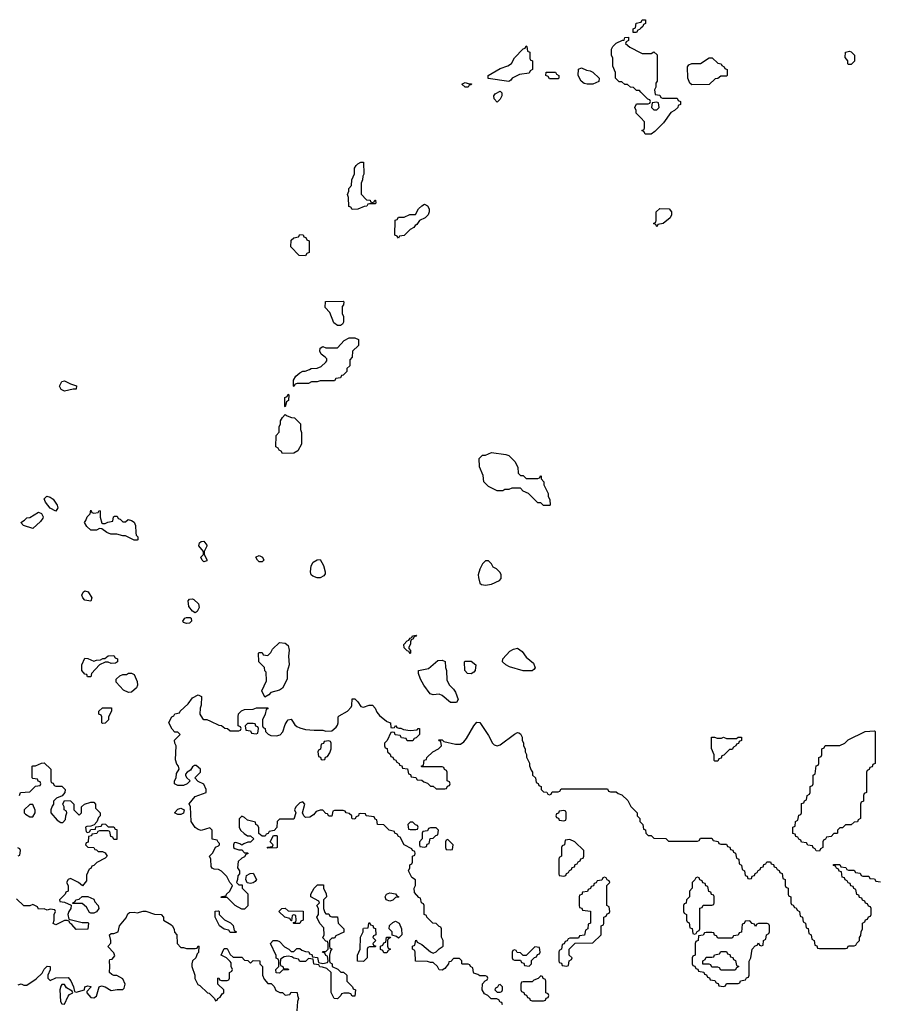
# Model space of a CAD drawing. Header units: inches. Extents: x 2701323 to 2964515, y 494916 to 722124.
# Tile 260 of 656: x 2825720 to 2831629, y 598050 to 604834. Entities that reach past the tile are written whole.
import ezdxf

# ---------------------------------------------------------------- set-up
doc = ezdxf.new("R2010")
doc.units = ezdxf.units.IN
doc.header["$MEASUREMENT"] = 0
for name, color, linetype in [('C8529', 7, 'Continuous'), ('C8539', 7, 'Continuous'), ('C8620', 7, 'Continuous'), ('C8630', 7, 'Continuous')]:
    doc.layers.add(name, color=color, linetype=linetype)

msp = doc.modelspace()

# ---------------------------------------------------------------- linework, layer by layer
at = {"layer": 'C8529', "color": 2, "elevation": 2}
for points in [[(2826322, 600000), (2826310, 599988), (2826290, 599986), (2826286, 599990), (2826286, 600000)], [(2829047.3, 598047.3), (2829042, 598062), (2829030, 598066), (2829022, 598082), (2829007.3, 598087.3), (2828968.4, 598088.4), (2828946, 598110), (2828923.1, 598123.1), (2828906, 598150), (2828908.4, 598191.6), (2828927.3, 598212.7), (2828942, 598218), (2828946, 598230), (2828942, 598242), (2828930, 598246), (2828890, 598246), (2828876.4, 598256.4), (2828850, 598266), (2828846, 598270), (2828842, 598302), (2828826, 598310), (2828822, 598322), (2828810, 598326), (2828770, 598326), (2828766, 598330), (2828766, 598350), (2828750, 598366), (2828710, 598366), (2828690, 598346), (2828678, 598342), (2828674, 598330), (2828650, 598298), (2828630, 598286), (2828610, 598288), (2828598, 598310), (2828570, 598338), (2828550, 598338), (2828530, 598346), (2828447.3, 598347.3), (2828446, 598410), (2828442, 598422), (2828426, 598430), (2828426, 598450), (2828442, 598458), (2828448.7, 598491.3), (2828454, 598490), (2828458, 598478), (2828490, 598462), (2828550, 598412), (2828570, 598402), (2828590, 598412), (2828610, 598432), (2828638, 598450), (2828638, 598490), (2828627.3, 598512.7), (2828626, 598570), (2828622, 598582), (2828610, 598586), (2828590, 598606), (2828566, 598610), (2828526, 598650), (2828522, 598662), (2828506, 598670), (2828506, 598730), (2828502, 598742), (2828488.4, 598748.4), (2828482, 598782), (2828470, 598786), (2828440.4, 598820.4), (2828438, 598850), (2828448, 598870), (2828447.3, 598907.3), (2828423.1, 598923.1), (2828398, 598970), (2828408, 598990), (2828408.4, 599011.6), (2828422, 599018), (2828426, 599030), (2828426, 599070), (2828442, 599078), (2828446, 599090), (2828442, 599102), (2828426, 599110), (2828422, 599122), (2828370, 599148), (2828342, 599202), (2828330, 599206), (2828322, 599222), (2828306, 599230), (2828302, 599242), (2828266, 599250), (2828230, 599286), (2828186, 599290), (2828182, 599322), (2828170, 599326), (2828162, 599342), (2828108.4, 599348.4), (2828102, 599362), (2828070, 599366), (2828058, 599362), (2828054, 599350), (2828038, 599342), (2828030, 599326), (2828012.7, 599327.3), (2828008, 599332), (2828008, 599348), (2827990, 599366), (2827968.7, 599368.7), (2827962, 599382), (2827950, 599386), (2827890, 599386), (2827878, 599382), (2827870, 599346), (2827850, 599346), (2827842, 599362), (2827830, 599366), (2827810, 599388), (2827790, 599388), (2827762, 599378), (2827743.6, 599356.4), (2827719.6, 599340.4), (2827690, 599338), (2827678, 599350), (2827668, 599370), (2827686, 599430), (2827670, 599446), (2827650, 599438), (2827622, 599410), (2827614, 599390), (2827622, 599370), (2827610, 599326), (2827510, 599326), (2827494, 599310), (2827491.6, 599268.4), (2827472.7, 599247.3), (2827438, 599242), (2827432.7, 599227.3), (2827418, 599222), (2827412, 599208), (2827390, 599208), (2827368, 599228), (2827367.3, 599267.3), (2827362, 599282), (2827348.4, 599288.4), (2827346, 599306), (2827290, 599318), (2827270, 599338), (2827250, 599346), (2827232.7, 599327.3), (2827232, 599270), (2827242, 599250), (2827266.4, 599226.4), (2827290, 599212), (2827311.6, 599211.6), (2827334, 599190), (2827311.6, 599168.4), (2827292.7, 599167.3), (2827263.6, 599156.4), (2827250, 599146), (2827236.4, 599156.4), (2827210, 599166), (2827198, 599162), (2827194, 599150), (2827194, 599130), (2827203.6, 599123.6), (2827230, 599114), (2827250, 599114), (2827270, 599094), (2827290, 599094), (2827294, 599090), (2827278, 599082), (2827270, 599066), (2827250, 599058), (2827226, 599034), (2827222, 598990), (2827234, 598970), (2827234, 598950), (2827223.6, 598936.4), (2827222, 598910), (2827214, 598890), (2827230, 598874), (2827252.7, 598872.7), (2827254, 598850), (2827291.6, 598811.6), (2827291.6, 598728.4), (2827270, 598706), (2827250, 598706), (2827206, 598730), (2827150, 598786), (2827107.3, 598787.3), (2827110, 598794), (2827142, 598798), (2827146, 598810), (2827168, 598830), (2827186, 598870), (2827168.4, 598888.4), (2827148, 598930), (2827110, 598968), (2827090, 598978), (2827060.4, 598980.4), (2827047.3, 598987.3), (2827040.4, 599000.4), (2827038, 599050), (2827028.4, 599071.6), (2827050, 599094), (2827070, 599134), (2827090, 599142), (2827098, 599150), (2827098, 599158), (2827087.3, 599167.3), (2827082, 599182), (2827047.3, 599187.3), (2827046, 599250), (2827030, 599266), (2826971.3, 599248.7), (2826950, 599255.3), (2826928.9, 599268.9), (2826902, 599310), (2826898, 599410), (2826888.4, 599431.6), (2826930, 599482), (2827006, 599510), (2827006, 599530), (2826990, 599566), (2826950, 599586), (2826926, 599610), (2826966, 599650), (2826966, 599670), (2826936.4, 599696.4), (2826923.6, 599696.4), (2826910, 599686), (2826896.9, 599663.1), (2826874, 599650), (2826863.6, 599636.4), (2826862, 599630), (2826870, 599614), (2826894, 599590), (2826874, 599570), (2826850, 599558), (2826810, 599558), (2826786, 599570), (2826786, 599590), (2826798, 599610), (2826800.4, 599639.6), (2826818, 599670), (2826814, 599690), (2826804, 599704), (2826794.6, 599734.6), (2826798, 599830), (2826788.4, 599848.4), (2826788, 599870), (2826826, 599910), (2826810, 599926), (2826790, 599926), (2826770, 599946), (2826748, 599990), (2826752.8, 600000)], [(2827035.2, 600000), (2827092.7, 599972.7), (2827111.6, 599971.6), (2827132.7, 599952.7), (2827151.6, 599951.6), (2827170, 599934), (2827230, 599934), (2827242, 599938), (2827246, 599950), (2827242, 599962), (2827226, 599970), (2827226, 600000)], [(2827394, 600000), (2827394, 599970), (2827398, 599958), (2827411.3, 599951.3), (2827414, 599930), (2827431.6, 599911.6), (2827450, 599902), (2827490, 599901), (2827514, 599906), (2827533.2, 599926.8), (2827550, 599978), (2827563.2, 600000)], [(2827600.1, 600000), (2827616.8, 599976.8), (2827630, 599964.7), (2827650, 599956), (2827690, 599944.7), (2827750, 599938), (2827810, 599938), (2827830, 599932), (2827870, 599934), (2827900.4, 599959.6), (2827910, 599974), (2827915.3, 599990), (2827915.3, 600000)], [(2828247.6, 600000), (2828250, 599998), (2828274, 599990), (2828278, 599958), (2828290, 599954), (2828302, 599958), (2828310, 599972), (2828318, 599958), (2828332.7, 599952.7), (2828347.3, 599952.7), (2828363.6, 599943.6), (2828410, 599936), (2828458, 599942), (2828466, 599950), (2828474, 599950), (2828474, 599910), (2828452.7, 599887.3), (2828438, 599882), (2828430, 599866), (2828390, 599866), (2828382, 599882), (2828350, 599886), (2828342, 599902), (2828307.3, 599907.3), (2828302, 599922), (2828290, 599926), (2828278, 599922), (2828252.7, 599867.3), (2828234, 599850), (2828234, 599830), (2828238, 599818), (2828252.7, 599812.7), (2828254, 599790), (2828272.7, 599772.7), (2828278, 599758), (2828290, 599754), (2828298, 599738), (2828310, 599734), (2828318, 599718), (2828334, 599710), (2828338, 599698), (2828352.7, 599692.7), (2828358, 599678), (2828392.7, 599672.7), (2828398, 599638), (2828412.7, 599632.7), (2828418, 599618), (2828450, 599614), (2828458, 599598), (2828490, 599594), (2828503.6, 599583.6), (2828530, 599574), (2828550, 599554), (2828570, 599554), (2828590, 599534), (2828650, 599534), (2828662, 599538), (2828667.3, 599552.7), (2828682, 599558), (2828686, 599570), (2828682, 599582), (2828666, 599590), (2828666, 599650), (2828662, 599662), (2828647.3, 599667.3), (2828642, 599682), (2828630, 599686), (2828490, 599686), (2828486, 599690), (2828502, 599698), (2828507.3, 599732.7), (2828522, 599738), (2828526, 599750), (2828566, 599790), (2828606, 599810), (2828626, 599830), (2828622, 599862), (2828610, 599866), (2828607.3, 599872.7), (2828630, 599872), (2828642, 599862), (2828722, 599842), (2828757.2, 599842.8), (2828780.4, 599859.6), (2828798, 599882), (2828848.7, 599970), (2828870, 599994), (2828890, 599992), (2828950, 599902), (2828978, 599850), (2828990, 599838), (2829010, 599831.3), (2829030, 599838), (2829130, 599911.3), (2829150, 599922), (2829159.6, 599919.6), (2829170, 599914), (2829182, 599890), (2829182, 599870), (2829192, 599850), (2829192, 599830), (2829202, 599810), (2829202, 599790), (2829211.6, 599771.6), (2829212.7, 599752.7), (2829231.6, 599711.6), (2829232.7, 599692.7), (2829243.6, 599663.6), (2829254, 599650), (2829254, 599630), (2829274, 599610), (2829278, 599578), (2829292.7, 599572.7), (2829298, 599558), (2829314, 599550), (2829314, 599530), (2829330, 599514), (2829352.7, 599512.7), (2829358, 599498), (2829370, 599494), (2829382, 599498), (2829390, 599514), (2829430, 599514), (2829442, 599518), (2829450, 599534), (2829770, 599534), (2829778, 599518), (2829790, 599514), (2829830, 599514), (2829843.6, 599503.6), (2829870, 599494), (2829910, 599454), (2829930, 599414), (2829974, 599370), (2829974, 599350), (2829994, 599330), (2829994, 599310), (2830000, 599304)], [(2825718, 599490), (2825726, 599510), (2825790, 599514), (2825830, 599554), (2825862, 599558), (2825866, 599570), (2825862, 599582), (2825847.3, 599587.3), (2825842, 599602), (2825810, 599606), (2825806, 599610), (2825806, 599690), (2825810, 599694), (2825830, 599694), (2825870, 599712), (2825890, 599714), (2825934, 599670), (2825934, 599590), (2825938, 599578), (2825950, 599574), (2825958, 599558), (2825970, 599554), (2826010, 599554), (2826034, 599530), (2826031.3, 599508.7), (2826012.7, 599487.3), (2825974, 599470), (2825954, 599450), (2825954, 599430), (2825943.6, 599416.4), (2825934, 599390), (2825934, 599370), (2825979.6, 599319.6), (2826003.6, 599303.6), (2826018, 599302), (2826036.4, 599323.6), (2826038, 599350), (2826046, 599370), (2826042, 599382), (2826026, 599390), (2826026, 599410), (2826018, 599430), (2826030, 599454), (2826071.1, 599451.1), (2826094, 599430), (2826094, 599390), (2826130, 599354), (2826146, 599370), (2826146, 599410), (2826166, 599430), (2826210, 599442), (2826230, 599442), (2826242, 599430), (2826242, 599402), (2826274, 599370), (2826274, 599350), (2826263.6, 599336.4), (2826252.7, 599307.3), (2826234, 599286), (2826210, 599278), (2826183.6, 599276.4), (2826174, 599270), (2826178, 599238), (2826190, 599234), (2826202, 599238), (2826210, 599254), (2826242, 599258), (2826246, 599274), (2826282, 599278), (2826290, 599294), (2826311.6, 599291.6), (2826330, 599274), (2826370, 599274), (2826378, 599258), (2826390, 599254), (2826390, 599186), (2826370, 599186), (2826362, 599202), (2826347.3, 599207.3), (2826342, 599242), (2826330, 599246), (2826270, 599246), (2826258, 599242), (2826252.7, 599227.3), (2826218, 599222), (2826214, 599210), (2826194, 599206), (2826192, 599168), (2826178, 599162), (2826174, 599150), (2826190, 599134), (2826231.6, 599131.6), (2826238, 599118), (2826250, 599114), (2826262, 599102), (2826290, 599102), (2826310, 599094), (2826322, 599070), (2826310, 599058), (2826251.6, 599028.4), (2826230, 599006), (2826218, 599002), (2826210, 598986), (2826198, 598982), (2826179.6, 598940.4), (2826179.6, 598900.4), (2826152.7, 598867.3), (2826126, 598890), (2826070, 598918), (2826054, 598910), (2826042, 598890), (2826054, 598870), (2826054, 598830), (2826038, 598822), (2826034, 598810), (2825994, 598770), (2825998, 598758), (2826030, 598754), (2826074, 598734), (2826072, 598710), (2826058, 598690), (2826052, 598670), (2826058, 598638), (2826150, 598614), (2826190, 598614), (2826194, 598610), (2826190, 598568), (2826110, 598566), (2826080.4, 598600.4), (2826066, 598610), (2826062, 598622), (2826047.3, 598627.3), (2826030, 598628), (2825970, 598598), (2825950, 598608), (2825958, 598630), (2825958, 598670), (2825966, 598690), (2825962, 598702), (2825930, 598706), (2825910, 598698), (2825890, 598708), (2825850, 598706), (2825842, 598722), (2825810, 598738), (2825790, 598728), (2825750, 598728.7), (2825698, 598778)], [(2825710, 599074), (2825722, 599078), (2825726, 599110), (2825722, 599122), (2825707.3, 599127.3)], [(2825710, 598184.7), (2825730, 598192), (2825750, 598182), (2825770, 598182), (2825834.6, 598225.4), (2825874.6, 598265.4), (2825890, 598292), (2825910, 598312), (2825931.3, 598310), (2825931.1, 598288.9), (2825914, 598250), (2825914, 598230), (2825930, 598214), (2825970, 598232), (2826054, 598234), (2826071.6, 598211.6), (2826092, 598170), (2826098, 598138), (2826110, 598134), (2826166, 598150), (2826170, 598171.3), (2826190, 598178), (2826210, 598174), (2826212, 598170), (2826182, 598138), (2826182, 598130), (2826210, 598098), (2826230, 598096), (2826250, 598106), (2826268, 598170), (2826283.1, 598176.9), (2826310, 598171.3), (2826350, 598144.7), (2826391.6, 598151.6), (2826430, 598152), (2826439, 598161), (2826448, 598190), (2826430, 598226), (2826390, 598248), (2826370, 598248), (2826354.6, 598254.6), (2826338, 598270), (2826342, 598310), (2826338, 598350), (2826342, 598358), (2826358, 598362), (2826375.3, 598384.7), (2826370, 598406), (2826328.4, 598448.4), (2826347.3, 598472.7), (2826348, 598490), (2826338, 598530), (2826350, 598538), (2826370, 598538), (2826398, 598550), (2826408.7, 598590), (2826453.2, 598646.8), (2826465.2, 598674.8), (2826478, 598682), (2826510, 598686), (2826530, 598681), (2826570, 598691.3), (2826590, 598691.3), (2826648.4, 598671.6), (2826694, 598670), (2826711.6, 598651.6), (2826712, 598630), (2826761, 598601), (2826772, 598590), (2826784.7, 598564.7), (2826786.8, 598546.8), (2826802, 598530), (2826804.7, 598470), (2826830, 598442), (2826850, 598442), (2826870, 598434), (2826930, 598434), (2826942, 598438), (2826950, 598454), (2826954, 598450), (2826951.6, 598408.4), (2826942, 598398), (2826934, 598370), (2826912, 598350), (2826906, 598330), (2826906.8, 598310), (2826926, 598250), (2826927.3, 598227.3), (2826947.7, 598187.7), (2826961, 598181), (2827014, 598130), (2827026, 598126), (2827062, 598090), (2827070, 598074), (2827082, 598078), (2827086, 598090), (2827100.4, 598099.6), (2827116.4, 598123.6), (2827126, 598130), (2827126, 598150), (2827086, 598190), (2827086, 598230), (2827092.7, 598232.7), (2827098, 598218), (2827110, 598214), (2827150, 598214), (2827162, 598218), (2827166, 598230), (2827166, 598270), (2827182, 598278), (2827186, 598290), (2827178, 598310), (2827176.4, 598336.4), (2827170, 598346), (2827146, 598370), (2827108.4, 598388.4), (2827126, 598430), (2827130, 598434), (2827150, 598434), (2827170, 598394), (2827190, 598374), (2827250, 598374), (2827270, 598354), (2827291.6, 598351.6), (2827310, 598334), (2827330, 598352), (2827374, 598350), (2827374, 598330), (2827394, 598310), (2827394, 598250), (2827403.6, 598223.6), (2827430, 598194), (2827452.7, 598192.7), (2827472.7, 598172.7), (2827484.7, 598144.7), (2827512.7, 598132.7), (2827532, 598132), (2827550, 598114), (2827582, 598118), (2827590, 598134), (2827632.7, 598132.7), (2827634, 598110), (2827642, 598090), (2827634, 598070), (2827630, 598006)]]:
    msp.add_lwpolyline(points, dxfattribs=at)
for points in [[(2827330, 599986), (2827290, 599986), (2827274, 599970), (2827278, 599938), (2827310, 599934), (2827318, 599918), (2827350, 599914), (2827362, 599918), (2827366, 599950), (2827362, 599962), (2827347.3, 599967.3), (2827342, 599982)], [(2827850, 599866), (2827818, 599862), (2827812.7, 599847.3), (2827798, 599842), (2827792.7, 599807.3), (2827778, 599802), (2827774, 599790), (2827778, 599758), (2827792.7, 599752.7), (2827798, 599738), (2827810, 599734), (2827822, 599738), (2827827.3, 599752.7), (2827842, 599758), (2827856.4, 599783.6), (2827866, 599810), (2827866, 599850), (2827862, 599862)], [(2825810, 599426), (2825790, 599426), (2825752, 599390), (2825752, 599370), (2825759.6, 599359.6), (2825790, 599342), (2825810, 599342), (2825828, 599370), (2825827.3, 599387.3)], [(2826810, 599358), (2826788, 599370), (2826810, 599394), (2826830, 599402), (2826854, 599390), (2826850, 599368), (2826830, 599358)], [(2829470, 599386), (2829438, 599382), (2829432.7, 599367.3), (2829418, 599362), (2829414, 599350), (2829418, 599338), (2829432.7, 599332.7), (2829438, 599318), (2829470, 599314), (2829482, 599318), (2829486, 599330), (2829486, 599370), (2829482, 599382)], [(2828430, 599306), (2828410, 599306), (2828394, 599290), (2828398, 599258), (2828410, 599254), (2828450, 599254), (2828462, 599258), (2828466, 599270), (2828462, 599282), (2828447.3, 599287.3)], [(2827430, 599126), (2827426, 599130), (2827430, 599134), (2827462, 599138), (2827466, 599150), (2827446, 599170), (2827470, 599214), (2827490, 599214), (2827494, 599210), (2827494, 599130), (2827490, 599128)], [(2828590, 599266), (2828550, 599266), (2828538, 599262), (2828530, 599246), (2828498, 599242), (2828494, 599230), (2828494, 599190), (2828474, 599170), (2828474, 599150), (2828478, 599138), (2828510, 599134), (2828522, 599138), (2828527.3, 599152.7), (2828542, 599158), (2828547.3, 599192.7), (2828570, 599194), (2828587.3, 599212.7), (2828602, 599218), (2828606, 599250)], [(2828670, 599186), (2828658, 599182), (2828654, 599170), (2828654, 599130), (2828658, 599118), (2828690, 599114), (2828702, 599118), (2828706, 599150)], [(2829510, 599186), (2829478, 599182), (2829474, 599150), (2829458, 599142), (2829454, 599130), (2829454, 599070), (2829438, 599062), (2829434, 599050), (2829434, 598950), (2829438, 598938), (2829470, 598934), (2829482, 598938), (2829487.3, 598952.7), (2829502, 598958), (2829507.3, 598972.7), (2829522, 598978), (2829527.3, 598992.7), (2829542, 598998), (2829547.3, 599012.7), (2829562, 599018), (2829567.3, 599032.7), (2829582, 599038), (2829587.3, 599052.7), (2829602, 599058), (2829606, 599070), (2829606, 599110), (2829546, 599170)], [(2827310, 598882), (2827287.3, 598887.3), (2827278, 598910), (2827282, 598938), (2827308.4, 598951.6), (2827330, 598954), (2827352, 598910), (2827343.6, 598896.4), (2827330, 598888)], [(2827830, 598674), (2827850, 598674), (2827858, 598658), (2827870, 598654), (2827910, 598654), (2827914, 598610), (2827954, 598570), (2827952.7, 598547.3), (2827898, 598522), (2827890, 598506), (2827870, 598506), (2827854, 598490), (2827854, 598450), (2827858, 598438), (2827872, 598432), (2827862, 598418), (2827854, 598390), (2827854, 598350), (2827858, 598338), (2827874, 598330), (2827874, 598310), (2827911.6, 598291.6), (2827932.7, 598272.7), (2827952, 598272), (2827974, 598250), (2827974, 598210), (2828014, 598170), (2828018, 598158), (2828034, 598150), (2828030, 598106), (2828010, 598106), (2828002, 598122), (2827987.3, 598127.3), (2827952.7, 598127.3), (2827938, 598122), (2827934, 598110), (2827910, 598088), (2827886, 598090), (2827867.3, 598132.7), (2827866, 598270), (2827836.4, 598296.4), (2827807.3, 598307.3), (2827788.4, 598308.4), (2827782, 598322), (2827750, 598326), (2827746, 598330), (2827742, 598362), (2827710, 598366), (2827690, 598346), (2827650, 598346), (2827642, 598362), (2827610, 598368), (2827596.4, 598376.4), (2827570, 598382), (2827543.6, 598376.4), (2827518, 598362), (2827514, 598330), (2827518, 598318), (2827534, 598310), (2827538, 598298), (2827570, 598294), (2827572.7, 598287.3), (2827530, 598286), (2827510, 598266), (2827487.3, 598267.3), (2827486, 598290), (2827506, 598310), (2827506, 598350), (2827502, 598362), (2827488.4, 598368.4), (2827487.3, 598387.3), (2827448, 598470), (2827466, 598490), (2827494, 598490), (2827510, 598482), (2827545.4, 598445.4), (2827574, 598430), (2827590, 598414), (2827610, 598414), (2827630, 598434), (2827650, 598434), (2827663.6, 598423.6), (2827690, 598414), (2827712.7, 598412.7), (2827718, 598398), (2827732.7, 598392.7), (2827738, 598378), (2827772.7, 598372.7), (2827778, 598338), (2827810, 598332), (2827842, 598338), (2827846, 598350), (2827842, 598382), (2827830, 598386), (2827822, 598402), (2827806, 598410), (2827810, 598414), (2827830, 598414), (2827846, 598430), (2827846, 598470), (2827842, 598482), (2827830, 598486), (2827808.4, 598508.4), (2827818, 598530), (2827816.4, 598576.4), (2827787.3, 598607.3), (2827768, 598650), (2827778, 598670), (2827778, 598710), (2827768, 598730), (2827786, 598750), (2827782, 598762), (2827726, 598790), (2827726, 598810), (2827748.4, 598851.6), (2827772.7, 598872.7), (2827812.7, 598872.7), (2827814, 598850), (2827831.6, 598811.6), (2827834, 598790), (2827814, 598770), (2827814, 598710), (2827823.6, 598683.6)], [(2829750, 598926), (2829738, 598922), (2829730, 598906), (2829698, 598902), (2829692.7, 598887.3), (2829678, 598882), (2829672.7, 598867.3), (2829658, 598862), (2829652.7, 598847.3), (2829638, 598842), (2829632.7, 598827.3), (2829598, 598822), (2829592.7, 598807.3), (2829578, 598802), (2829574, 598790), (2829574, 598730), (2829578, 598718), (2829592.7, 598712.7), (2829598, 598698), (2829652.7, 598692.7), (2829654, 598610), (2829638, 598602), (2829634, 598570), (2829618, 598562), (2829612.7, 598527.3), (2829578, 598522), (2829570, 598506), (2829510, 598506), (2829498, 598502), (2829492.7, 598487.3), (2829478, 598482), (2829472.7, 598467.3), (2829458, 598462), (2829454, 598430), (2829438, 598422), (2829434, 598410), (2829434, 598350), (2829438, 598338), (2829452.7, 598332.7), (2829458, 598318), (2829490, 598314), (2829502, 598318), (2829506, 598350), (2829522, 598358), (2829526, 598370), (2829506, 598390), (2829506, 598430), (2829547.3, 598472.7), (2829670, 598474), (2829726, 598530), (2829726, 598590), (2829742, 598598), (2829746, 598610), (2829746, 598650), (2829762, 598658), (2829767.3, 598672.7), (2829782, 598678), (2829786, 598690), (2829782, 598722), (2829766, 598730), (2829766, 598870), (2829786, 598890), (2829782, 598902), (2829767.3, 598907.3), (2829762, 598922)], [(2828270, 598762), (2828246, 598770), (2828238, 598790), (2828248, 598810), (2828270, 598818), (2828310, 598812), (2828318, 598798), (2828331.6, 598791.6), (2828330, 598788), (2828310, 598786), (2828290, 598768)], [(2826210, 598678), (2826202, 598682), (2826180.4, 598720.4), (2826150, 598746), (2826086, 598746), (2826086, 598750), (2826102, 598758), (2826106, 598770), (2826130, 598774), (2826150, 598794), (2826190, 598792), (2826230, 598774), (2826236.9, 598756.9), (2826262, 598730), (2826264.7, 598710), (2826250, 598688), (2826230, 598678)], [(2827170, 598546), (2827162, 598562), (2827130, 598568), (2827098, 598590), (2827066, 598650), (2827067.3, 598692.7), (2827090, 598694), (2827094, 598690), (2827094, 598670), (2827131.6, 598631.6), (2827171.6, 598611.6), (2827190, 598594), (2827198, 598558), (2827214, 598550), (2827210, 598546)], [(2827610, 598606), (2827606, 598610), (2827606, 598614), (2827622, 598618), (2827626, 598630), (2827622, 598662), (2827610, 598666), (2827598, 598662), (2827594, 598626), (2827590, 598626), (2827582, 598642), (2827546, 598650), (2827506, 598690), (2827526, 598710), (2827550, 598712), (2827570, 598694), (2827672.7, 598692.7), (2827674, 598630), (2827658, 598622), (2827650, 598606)], [(2828090, 598346), (2828048, 598348), (2828048, 598390), (2828066, 598430), (2828068, 598512), (2828086, 598550), (2828086, 598570), (2828090, 598574), (2828122, 598578), (2828126, 598610), (2828130, 598614), (2828138, 598598), (2828152.7, 598592.7), (2828158, 598578), (2828171.6, 598571.6), (2828174, 598530), (2828158, 598522), (2828154, 598510), (2828174, 598490), (2828154, 598470), (2828158, 598458), (2828174, 598450), (2828170, 598446), (2828130, 598446), (2828118, 598442), (2828114, 598430), (2828114, 598370)], [(2828330, 598506), (2828316.4, 598516.4), (2828286, 598526), (2828286, 598550), (2828266, 598570), (2828267.3, 598592.7), (2828290, 598614), (2828310, 598622), (2828334, 598610), (2828352, 598570), (2828354, 598530)], [(2828230, 598406), (2828222, 598422), (2828207.3, 598427.3), (2828206, 598450), (2828222, 598458), (2828230, 598474), (2828242, 598478), (2828247.3, 598512.7), (2828274, 598514), (2828272.7, 598507.3), (2828258, 598502), (2828254, 598490), (2828254, 598450), (2828258, 598438), (2828274, 598430), (2828258, 598422), (2828250, 598406)], [(2829270, 598446), (2829210, 598386), (2829190, 598386), (2829170, 598406), (2829147.3, 598407.3), (2829142, 598422), (2829130, 598426), (2829118, 598422), (2829114, 598410), (2829114, 598370), (2829118, 598358), (2829130, 598354), (2829170, 598354), (2829178, 598338), (2829192.7, 598332.7), (2829198, 598318), (2829230, 598314), (2829246, 598330), (2829247.3, 598352.7), (2829267.3, 598372.7), (2829282, 598378), (2829287.3, 598392.7), (2829302, 598398), (2829306, 598410), (2829302, 598442)], [(2826030, 598186), (2826010, 598186), (2826003.6, 598176.4), (2825998, 598150), (2826002, 598070), (2826010, 598054), (2826030, 598052), (2826054.6, 598105.4), (2826063.1, 598116.9), (2826086, 598130), (2826082, 598142), (2826043.1, 598163.1)], [(2829030, 598186), (2829018, 598182), (2829012.7, 598167.3), (2828998, 598162), (2828994, 598150), (2829010, 598134), (2829030, 598134), (2829042, 598138), (2829046, 598150), (2829046, 598170)], [(2829310, 598246), (2829292.7, 598227.3), (2829263.6, 598216.4), (2829250, 598206), (2829190, 598206), (2829178, 598202), (2829174, 598190), (2829174, 598150), (2829178, 598138), (2829192.7, 598132.7), (2829198, 598118), (2829212.7, 598112.7), (2829218, 598098), (2829232.7, 598092.7), (2829238, 598078), (2829250, 598074), (2829330, 598074), (2829342, 598078), (2829347.3, 598092.7), (2829362, 598098), (2829366, 598110), (2829362, 598122), (2829346, 598130), (2829346, 598210), (2829342, 598222), (2829327.3, 598227.3), (2829322, 598242)]]:
    msp.add_lwpolyline(points, close=True, dxfattribs=at)
at = {"layer": 'C8539', "color": 2, "elevation": 2}
for points in [[(2830524.7, 599884.7), (2830555.3, 599884.7), (2830570, 599891.3), (2830590, 599882), (2830658, 599882), (2830670, 599891.3), (2830694, 599890), (2830692.7, 599867.3), (2830678, 599862), (2830672.7, 599847.3), (2830658, 599842), (2830654, 599830), (2830638, 599822), (2830630, 599806), (2830610, 599806), (2830572.7, 599767.3), (2830558, 599762), (2830552.7, 599747.3), (2830538, 599742), (2830530, 599726), (2830510, 599726), (2830506, 599730), (2830506, 599770), (2830487.3, 599812.7), (2830486, 599890), (2830508.4, 599891.6)], [(2831230, 599106), (2831207.3, 599107.3), (2831202, 599122), (2831187.3, 599127.3), (2831182, 599142), (2831150, 599146), (2831142, 599162), (2831107.3, 599167.3), (2831102, 599182), (2831087.3, 599187.3), (2831082, 599202), (2831067.3, 599207.3), (2831062, 599222), (2831047.3, 599227.3), (2831046, 599270), (2831062, 599278), (2831066, 599310), (2831082, 599318), (2831087.3, 599352.7), (2831102, 599358), (2831106, 599370), (2831107.3, 599432.7), (2831122, 599438), (2831127.3, 599452.7), (2831142, 599458), (2831146, 599490), (2831162, 599498), (2831166, 599510), (2831166, 599550), (2831182, 599558), (2831186, 599570), (2831186, 599630), (2831202, 599638), (2831207.3, 599692.7), (2831222, 599698), (2831226, 599710), (2831226, 599750), (2831242, 599758), (2831246, 599770), (2831246, 599810), (2831262, 599818), (2831270, 599834), (2831370, 599834), (2831406, 599850), (2831428.4, 599871.6), (2831546, 599930), (2831610, 599934), (2831614, 599930), (2831614, 599710), (2831598, 599702), (2831592.7, 599687.3), (2831578, 599682), (2831572.7, 599667.3), (2831558, 599662), (2831554, 599650), (2831554, 599510), (2831538, 599502), (2831534, 599490), (2831534, 599450), (2831518, 599442), (2831514, 599430), (2831514, 599330), (2831498, 599322), (2831492.7, 599307.3), (2831470, 599306), (2831450, 599286), (2831410, 599286), (2831390, 599266), (2831370, 599266), (2831354, 599250), (2831354, 599230), (2831350, 599226), (2831330, 599226), (2831310, 599206), (2831278, 599202), (2831272.7, 599187.3), (2831258, 599182), (2831254, 599170), (2831254, 599130), (2831238, 599122)], [(2830390, 598926), (2830378, 598922), (2830372.7, 598907.3), (2830354, 598890), (2830354, 598850), (2830334, 598830), (2830334, 598790), (2830314, 598770), (2830312.7, 598747.3), (2830298, 598742), (2830294, 598730), (2830294, 598690), (2830298, 598678), (2830314, 598670), (2830314, 598630), (2830318, 598618), (2830332.7, 598612.7), (2830338, 598578), (2830352.7, 598572.7), (2830358, 598538), (2830370, 598534), (2830382, 598538), (2830387.3, 598552.7), (2830402, 598558), (2830406, 598570), (2830407.3, 598712.7), (2830422, 598718), (2830430, 598734), (2830490, 598734), (2830502, 598738), (2830506, 598750), (2830506, 598790), (2830502, 598802), (2830487.3, 598807.3), (2830482, 598822), (2830467.3, 598827.3), (2830462, 598862), (2830447.3, 598867.3), (2830442, 598882), (2830427.3, 598887.3), (2830422, 598902), (2830407.3, 598907.3), (2830402, 598922)], [(2830750, 598626), (2830718, 598622), (2830712.7, 598607.3), (2830698, 598602), (2830692.7, 598547.3), (2830678, 598542), (2830670, 598526), (2830638, 598522), (2830630, 598506), (2830530, 598506), (2830522, 598522), (2830507.3, 598527.3), (2830502, 598542), (2830490, 598546), (2830450, 598546), (2830438, 598542), (2830430, 598526), (2830398, 598522), (2830394, 598490), (2830378, 598482), (2830374, 598470), (2830374, 598390), (2830358, 598382), (2830354, 598370), (2830354, 598330), (2830358, 598318), (2830372.7, 598312.7), (2830378, 598298), (2830392.7, 598292.7), (2830398, 598278), (2830432.7, 598272.7), (2830438, 598258), (2830452.7, 598252.7), (2830458, 598238), (2830472.7, 598232.7), (2830478, 598218), (2830510, 598214), (2830518, 598198), (2830532.7, 598192.7), (2830538, 598178), (2830570, 598174), (2830582, 598178), (2830590, 598194), (2830670, 598194), (2830682, 598198), (2830687.3, 598212.7), (2830722, 598218), (2830727.3, 598232.7), (2830742, 598238), (2830746, 598250), (2830747.3, 598347.3), (2830758, 598370), (2830766, 598430), (2830787.3, 598452.7), (2830802, 598458), (2830810, 598474), (2830818, 598458), (2830830, 598454), (2830842, 598458), (2830846, 598490), (2830862, 598498), (2830866, 598530), (2830882, 598538), (2830886, 598550), (2830886, 598590), (2830882, 598602), (2830870, 598606), (2830810, 598606), (2830798, 598602), (2830790, 598586), (2830782, 598602), (2830767.3, 598607.3)], [(2830550, 598286), (2830542, 598302), (2830530, 598306), (2830490, 598306), (2830482, 598322), (2830470, 598326), (2830427.3, 598327.3), (2830426, 598350), (2830442, 598358), (2830450, 598374), (2830490, 598374), (2830502, 598378), (2830508.4, 598391.6), (2830542, 598398), (2830550, 598414), (2830590, 598414), (2830598, 598398), (2830612.7, 598392.7), (2830618, 598378), (2830632.7, 598372.7), (2830638, 598358), (2830652.7, 598352.7), (2830658, 598318), (2830674, 598310), (2830658, 598302), (2830650, 598286)]]:
    msp.add_lwpolyline(points, close=True, dxfattribs=at)
msp.add_lwpolyline([(2830000, 599304), (2830014, 599290), (2830018, 599258), (2830032.7, 599252.7), (2830034, 599230), (2830050, 599214), (2830070, 599214), (2830090, 599194), (2830171.6, 599191.6), (2830190, 599174), (2830390, 599174), (2830402, 599178), (2830410, 599194), (2830490, 599194), (2830498, 599178), (2830532.7, 599172.7), (2830538, 599158), (2830550, 599154), (2830590, 599154), (2830598, 599138), (2830612.7, 599132.7), (2830618, 599118), (2830632.7, 599112.7), (2830638, 599098), (2830652.7, 599092.7), (2830658, 599058), (2830674, 599050), (2830678, 599018), (2830694, 599010), (2830698, 598978), (2830714, 598970), (2830718, 598938), (2830732.7, 598932.7), (2830738, 598918), (2830750, 598914), (2830762, 598918), (2830767.3, 598932.7), (2830782, 598938), (2830787.3, 598952.7), (2830802, 598958), (2830807.3, 598972.7), (2830822, 598978), (2830827.3, 598992.7), (2830842, 598998), (2830847.3, 599012.7), (2830862, 599018), (2830867.3, 599032.7), (2830892.7, 599032.7), (2830898, 599018), (2830912.7, 599012.7), (2830918, 598998), (2830932.7, 598992.7), (2830938, 598978), (2830952.7, 598972.7), (2830958, 598958), (2830972.7, 598952.7), (2830978, 598918), (2830994, 598910), (2830994, 598870), (2830998, 598858), (2831014, 598850), (2831014, 598810), (2831018, 598798), (2831034, 598790), (2831034, 598750), (2831038, 598738), (2831050, 598734), (2831058, 598718), (2831070, 598714), (2831078, 598698), (2831094, 598690), (2831098, 598658), (2831114, 598650), (2831118, 598618), (2831134, 598610), (2831138, 598578), (2831152.7, 598572.7), (2831158, 598538), (2831174, 598530), (2831178, 598498), (2831194, 598490), (2831198, 598458), (2831212.7, 598452.7), (2831218, 598438), (2831230, 598434), (2831410, 598434), (2831422, 598438), (2831430, 598454), (2831470, 598454), (2831482, 598458), (2831487.3, 598472.7), (2831506, 598490), (2831506, 598510), (2831516.4, 598523.6), (2831518, 598550), (2831526, 598570), (2831526, 598610), (2831542, 598618), (2831547.3, 598632.7), (2831562, 598638), (2831567.3, 598652.7), (2831582, 598658), (2831586, 598670), (2831586, 598710), (2831582, 598722), (2831567.3, 598727.3), (2831562, 598742), (2831547.3, 598747.3), (2831542, 598762), (2831527.3, 598767.3), (2831522, 598782), (2831507.3, 598787.3), (2831502, 598802), (2831487.3, 598807.3), (2831482, 598842), (2831467.3, 598847.3), (2831462, 598862), (2831447.3, 598867.3), (2831442, 598882), (2831427.3, 598887.3), (2831422, 598902), (2831407.3, 598907.3), (2831402, 598922), (2831387.3, 598927.3), (2831382, 598962), (2831367.3, 598967.3), (2831362, 598982), (2831347.3, 598987.3), (2831342, 599002), (2831327.3, 599007.3), (2831327.3, 599012.7), (2831370, 599014), (2831378, 598998), (2831412.7, 598992.7), (2831418, 598978), (2831430, 598974), (2831470, 598974), (2831478, 598958), (2831510, 598954), (2831518, 598938), (2831530, 598934), (2831570, 598934), (2831578, 598918), (2831610, 598914), (2831618, 598898), (2831650, 598894)], dxfattribs=at)
at = {"layer": 'C8620', "color": 2, "elevation": 2}
for points in [[(2830000, 604775.4), (2829990, 604766), (2829978, 604762), (2829970, 604746), (2829946, 604746), (2829948, 604770), (2829962, 604778), (2829968, 604810), (2830000, 604817.5)], [(2830000, 604335.8), (2829990, 604346), (2829970, 604346), (2829950, 604366), (2829928.4, 604368.4), (2829907.3, 604387.3), (2829888.4, 604388.4), (2829870, 604406), (2829850, 604406), (2829826, 604430), (2829826, 604470), (2829807.3, 604512.7), (2829806, 604570), (2829798, 604590), (2829798, 604630), (2829808, 604650), (2829830, 604672), (2829874, 604694), (2829886, 604694), (2829890, 604712), (2829914, 604714), (2829914, 604690), (2829898, 604682), (2829894, 604670), (2829923.6, 604643.6), (2830000, 604606.8)], [(2830000, 604156.9), (2829968, 604190), (2829967.3, 604207.3), (2829958, 604230), (2829970, 604254), (2830000, 604254)], [(2826752.8, 600000), (2826768, 600032), (2826782, 600038), (2826788.4, 600051.6), (2826822, 600058), (2826826, 600070), (2826880.2, 600119.8), (2826910, 600162), (2826950, 600182), (2826974, 600170), (2826971.1, 600111.1), (2826964.7, 600090), (2826962, 600050), (2826979.6, 600019.6), (2826990, 600012), (2827010, 600012), (2827035.2, 600000)], [(2827915.3, 600000), (2827915.3, 600030), (2827921.2, 600038.8), (2827978, 600070), (2828003.1, 600096.9), (2828008.7, 600110), (2828010, 600154), (2828030, 600154), (2828050, 600134), (2828070, 600102), (2828090, 600098), (2828129.1, 600110.9), (2828150, 600111.3), (2828170, 600091.3), (2828182, 600062), (2828199.8, 600039.8), (2828247.6, 600000)], [(2826286, 600000), (2826286, 600030), (2826282, 600042), (2826266, 600050), (2826266, 600070), (2826290, 600094), (2826354, 600094), (2826352, 600070), (2826332, 600030), (2826332, 600010), (2826322, 600000)], [(2827226, 600000), (2827226, 600030), (2827228.4, 600051.6), (2827248.4, 600071.6), (2827270, 600082), (2827330, 600084.7), (2827352.7, 600092.7), (2827430, 600092), (2827430, 600086), (2827418, 600082), (2827412, 600050), (2827394, 600010), (2827394, 600000)], [(2827563.2, 600000), (2827570, 600011.3), (2827590, 600014), (2827600.1, 600000)]]:
    msp.add_lwpolyline(points, dxfattribs=at)
at = {"layer": 'C8620', "color": 2}
for points, elevation in [([(2829090, 604408.7), (2828948.4, 604428.4), (2828948, 604450), (2829030, 604498), (2829083.1, 604516.9), (2829108.4, 604531.6), (2829130, 604572), (2829190, 604634), (2829202, 604638), (2829210, 604654), (2829214, 604650), (2829218, 604618), (2829234, 604610), (2829234, 604570), (2829238, 604558), (2829254, 604550), (2829254, 604490), (2829238, 604482), (2829230, 604466), (2829163.6, 604456.4), (2829114, 604430), (2829103.6, 604416.4)], 2), ([(2829630, 604388.7), (2829610, 604395.3), (2829588, 604410), (2829568.9, 604448.9), (2829570, 604494), (2829590, 604502), (2829625.4, 604485.4), (2829650, 604482), (2829670, 604472), (2829712, 604430), (2829711.1, 604408.9), (2829670, 604388.7)], 2), ([(2829370, 604426), (2829362, 604442), (2829346, 604450), (2829347.3, 604472.7), (2829412.7, 604472.7), (2829418, 604458), (2829434, 604450), (2829434, 604430), (2829430, 604426)], 2), ([(2828810, 604368), (2828788.7, 604368.7), (2828766, 604390), (2828790, 604402), (2828810, 604394), (2828832.7, 604392.7), (2828830, 604386), (2828818, 604382)], 2), ([(2829010, 604266), (2828988.4, 604288.4), (2828988, 604310), (2828996.4, 604323.6), (2829030, 604342), (2829042, 604330), (2829042, 604310), (2829030, 604286)], 2), ([(2828150, 603574), (2828162, 603578), (2828166, 603590), (2828171.6, 603591.6), (2828174, 603570), (2828170, 603566), (2828130, 603566), (2828118, 603562), (2828111.6, 603548.4), (2828092.7, 603547.3), (2828050, 603528), (2828010, 603526), (2828002, 603542), (2827987.3, 603547.3), (2827986, 603610), (2827978, 603630), (2827987.3, 603652.7), (2827988.4, 603671.6), (2828007.3, 603692.7), (2828008, 603730), (2828027.3, 603772.7), (2828028, 603810), (2828038, 603830), (2828050, 603842), (2828070, 603852), (2828090, 603852), (2828092, 603770), (2828083.6, 603756.4), (2828082, 603730), (2828072.7, 603707.3), (2828072.7, 603632.7), (2828110, 603594), (2828134, 603590), (2828138, 603578)], 2), ([(2828330, 603328), (2828322, 603342), (2828306, 603350), (2828307.3, 603452.7), (2828322, 603458), (2828330, 603474), (2828370, 603474), (2828408.9, 603491.1), (2828447.3, 603492.7), (2828468, 603530), (2828490, 603552), (2828510, 603562), (2828530, 603552), (2828542, 603530), (2828542, 603510), (2828534, 603490), (2828514, 603470), (2828474, 603450), (2828456.9, 603423.1), (2828444.7, 603415.3), (2828436.9, 603403.1), (2828411.6, 603388.4), (2828370, 603348), (2828338, 603342)], 2), ([(2827690, 603206), (2827646, 603210), (2827588.7, 603270), (2827590, 603314), (2827608.4, 603331.6), (2827642, 603338), (2827650, 603354), (2827672.7, 603352.7), (2827678, 603338), (2827692.7, 603332.7), (2827698, 603318), (2827714, 603310), (2827714, 603230), (2827698, 603222)], 2), ([(2827930, 602726), (2827910, 602728), (2827884.7, 602744.7), (2827856.4, 602816.4), (2827826, 602850), (2827827.3, 602892.7), (2827950, 602894), (2827954, 602890), (2827951.6, 602868.4), (2827942, 602858), (2827942, 602810), (2827952, 602790), (2827952, 602750), (2827943.6, 602736.4)], 2), ([(2827610, 602306), (2827606, 602310), (2827606, 602350), (2827623.1, 602376.9), (2827650, 602402), (2827670, 602412), (2827687.3, 602412.7), (2827716.4, 602423.6), (2827728.4, 602431.6), (2827770, 602434), (2827796.4, 602443.6), (2827830, 602474), (2827836.4, 602483.6), (2827836.4, 602496.4), (2827826, 602510), (2827798, 602530), (2827788, 602550), (2827790, 602572), (2827810, 602582), (2827830, 602574), (2827910, 602574), (2827956.4, 602623.6), (2827990, 602642), (2828030, 602642), (2828054, 602630), (2828054, 602590), (2828014, 602550), (2828011.6, 602508.4), (2827994, 602490), (2827994, 602450), (2827974, 602430), (2827974, 602410), (2827950, 602386), (2827938, 602382), (2827930, 602366), (2827898, 602362), (2827890, 602346), (2827790, 602346), (2827770, 602338), (2827730, 602338), (2827710, 602328), (2827632.7, 602327.3), (2827618, 602322)], 2), ([(2826030, 602275.3), (2826005.2, 602285.2), (2825995.3, 602310), (2826010, 602342), (2826030, 602346), (2826070, 602324.7), (2826112, 602312), (2826110, 602288.7), (2826088.4, 602288.4)], 2), ([(2827550, 602166), (2827546, 602170), (2827548, 602230), (2827562, 602238), (2827570, 602254), (2827574, 602250), (2827572, 602210), (2827558, 602202)], 2), ([(2827530, 601846), (2827522, 601862), (2827507.3, 601867.3), (2827502, 601882), (2827486, 601890), (2827488, 601970), (2827507.3, 601992.7), (2827508, 602030), (2827518, 602050), (2827518, 602070), (2827530, 602094), (2827550, 602114), (2827563.6, 602103.6), (2827592.7, 602092.7), (2827614, 602090), (2827654, 602050), (2827654, 602010), (2827662, 601990), (2827662, 601910), (2827636.9, 601863.1), (2827610, 601848)], 2), ([(2829170, 601694), (2829190, 601694), (2829210, 601674), (2829290, 601674), (2829302, 601678), (2829310, 601694), (2829314, 601690), (2829314, 601670), (2829332, 601650), (2829332, 601630), (2829362, 601570), (2829362, 601550), (2829372.7, 601527.3), (2829374, 601490), (2829370, 601486), (2829330, 601486), (2829310, 601506), (2829290, 601506), (2829226, 601570), (2829190, 601586), (2829170, 601606), (2829110, 601606), (2829090, 601598), (2829063.6, 601596.4), (2829050, 601588), (2829010, 601588), (2828950, 601618), (2828918, 601650), (2828914.6, 601694.6), (2828887.3, 601752.7), (2828886, 601810), (2828910, 601834), (2828930, 601834), (2828970, 601852), (2829070, 601838), (2829090.9, 601830.9), (2829132, 601790), (2829151.6, 601751.6), (2829154, 601710)], 2), ([(2825970, 601448), (2825929.2, 601469.2), (2825898, 601510), (2825888, 601532), (2825908.4, 601551.6), (2825930, 601544.7), (2825950, 601531.3), (2825978, 601490), (2825982, 601470)], 2), ([(2825810, 601328), (2825746, 601350), (2825728.7, 601370), (2825754.6, 601385.4), (2825770, 601402), (2825790, 601404.7), (2825850, 601442), (2825870.9, 601430.9), (2825882, 601410), (2825879.6, 601400.4), (2825863.6, 601376.4)], 2), ([(2826230, 601434), (2826262, 601438), (2826267.3, 601452.7), (2826274, 601450), (2826274, 601406), (2826285.4, 601365.4), (2826290, 601362), (2826310, 601362), (2826328.4, 601371.6), (2826362, 601378), (2826366, 601410), (2826372.7, 601412.7), (2826392.7, 601412.7), (2826398, 601398), (2826412.7, 601392.7), (2826430, 601374), (2826450, 601374), (2826468.7, 601391.3), (2826490, 601384.7), (2826510, 601372), (2826518, 601350), (2826519.6, 601299.6), (2826523.6, 601283.6), (2826534, 601270), (2826534, 601250), (2826530, 601248), (2826510, 601248), (2826450, 601278), (2826430, 601278), (2826390, 601288.7), (2826348.9, 601288.9), (2826320.2, 601300.2), (2826287.3, 601327.3), (2826270, 601328), (2826250, 601318), (2826210, 601318), (2826183.1, 601343.1), (2826166, 601370), (2826176.4, 601383.6), (2826186, 601410), (2826206, 601430), (2826210, 601454), (2826218, 601438)], 2), ([(2826990, 601098), (2826978, 601110), (2826968.7, 601130), (2826986, 601150), (2826986, 601170), (2826955.3, 601210), (2826958, 601230), (2826970, 601238), (2826990, 601242), (2827010, 601214), (2827010, 601206), (2826992, 601170), (2826992, 601150), (2827010, 601114), (2827010, 601106)], 2), ([(2827370, 601098), (2827358, 601110), (2827348, 601130), (2827350, 601134), (2827370, 601142), (2827394, 601130), (2827402, 601110), (2827390, 601098)], 2), ([(2827790, 600989), (2827769.1, 600989.1), (2827740.2, 601000.2), (2827729.1, 601009.1), (2827724, 601030), (2827729.4, 601070.6), (2827742.7, 601097.3), (2827770, 601112), (2827790, 601114), (2827814.4, 601074.4), (2827826, 601030), (2827824.7, 601015.3), (2827816.9, 601003.1)], 2), ([(2828950, 601106), (2828930, 601106), (2828910, 601086), (2828891.1, 601048.9), (2828878, 601010), (2828881, 600990), (2828891.1, 600951.1), (2828902, 600942), (2828930, 600938), (2828970, 600944.7), (2829026, 600970), (2829036.4, 600983.6), (2829038, 601010), (2829030, 601026), (2829006, 601050), (2828983.1, 601063.1), (2828970, 601086)], 6), ([(2826210, 600828), (2826170, 600835.3), (2826155.3, 600850), (2826148.7, 600870), (2826158, 600890), (2826170, 600898), (2826191.1, 600891.1), (2826218, 600850)], 2), ([(2826930, 600748), (2826910, 600758), (2826886, 600790), (2826882, 600830), (2826890, 600842), (2826910, 600844.7), (2826919.8, 600839.8), (2826951.3, 600810), (2826956.9, 600783.1), (2826943.6, 600756.4)], 2), ([(2826870, 600674), (2826850, 600682), (2826844, 600690), (2826858, 600710), (2826870, 600714.8), (2826895.3, 600715.3), (2826902, 600710), (2826904.7, 600690), (2826890, 600675.3)], 2), ([(2828410, 600466), (2828402, 600482), (2828390, 600486), (2828370, 600506), (2828368, 600530), (2828390, 600554), (2828402, 600558), (2828410, 600574), (2828422, 600578), (2828426, 600590), (2828454, 600594), (2828450, 600586), (2828438, 600582), (2828430, 600566), (2828418, 600562), (2828412, 600548), (2828412, 600532), (2828402, 600510), (2828402, 600502), (2828412, 600488), (2828414, 600470)], 2), ([(2827410, 600166), (2827388.7, 600210), (2827420.4, 600279.6), (2827418, 600338), (2827408.4, 600348.4), (2827406, 600370), (2827368, 600410), (2827366, 600470), (2827370, 600474), (2827390, 600474), (2827398, 600458), (2827430, 600454), (2827450, 600474), (2827463.1, 600496.9), (2827510, 600542), (2827550, 600538), (2827570, 600522), (2827578, 600490), (2827572, 600450), (2827578, 600390), (2827563.6, 600343.6), (2827562, 600290), (2827531.1, 600228.9), (2827510, 600215.3), (2827450, 600198), (2827436.9, 600183.1)], 2), ([(2829250, 600348), (2829190, 600348.7), (2829094.6, 600374.6), (2829069.1, 600389.1), (2829046, 600410), (2829048, 600430), (2829096.5, 600483.5), (2829122, 600498), (2829150, 600504.7), (2829182, 600482), (2829210, 600442), (2829259.8, 600399.8), (2829271.3, 600368.7), (2829263.6, 600356.4)], 2), ([(2826350, 600398), (2826330, 600408), (2826310, 600408), (2826271.1, 600388.9), (2826214, 600330), (2826210, 600306), (2826187.3, 600307.3), (2826182, 600322), (2826170, 600326), (2826148, 600350), (2826148, 600390), (2826170, 600434), (2826190, 600432), (2826230, 600414), (2826250, 600422), (2826276.4, 600423.6), (2826292.7, 600432.7), (2826307.3, 600432.7), (2826330, 600452), (2826370, 600454), (2826378, 600438), (2826394, 600430), (2826394, 600410), (2826379.6, 600400.4)], 2), ([(2828730, 600129.4), (2828689.5, 600129.5), (2828630, 600178), (2828610, 600188), (2828570, 600182), (2828549, 600190), (2828504, 600250), (2828482, 600290), (2828468.7, 600330), (2828468, 600350), (2828536.4, 600363.6), (2828600.4, 600419.6), (2828630, 600422), (2828652.7, 600412.7), (2828654, 600370), (2828662, 600350), (2828663.6, 600283.6), (2828682, 600250), (2828710, 600222), (2828722, 600202), (2828741, 600150)], 2), ([(2828830, 600328), (2828806, 600330), (2828788, 600350), (2828786, 600410), (2828790, 600414), (2828830, 600414), (2828862, 600390), (2828858, 600350), (2828850, 600338)], 2), ([(2826470, 600198), (2826434.6, 600214.6), (2826386, 600270), (2826386, 600290), (2826410, 600314), (2826430, 600322), (2826456.4, 600323.6), (2826470, 600332), (2826490, 600332), (2826510, 600322), (2826530, 600274), (2826531.3, 600250), (2826524.7, 600230), (2826490, 600202)], 2)]:
    msp.add_lwpolyline(points, close=True, dxfattribs=dict(at, elevation=elevation))
at = {"layer": 'C8630', "color": 2, "elevation": 2}
for points in [[(2830000, 604817.5), (2830002, 604818), (2830010, 604834), (2830032.7, 604832.7), (2830032.7, 604807.3), (2830018, 604802), (2830012.7, 604787.3), (2830000, 604775.4)], [(2830000, 604606.8), (2830010, 604602), (2830070, 604602), (2830090, 604612), (2830112.7, 604592.7), (2830112, 604410), (2830103.6, 604396.4), (2830102, 604370), (2830094, 604350), (2830098, 604318), (2830130, 604314), (2830138, 604298), (2830150, 604294), (2830250, 604294), (2830258, 604278), (2830274, 604270), (2830274, 604250), (2830258, 604242), (2830254, 604230), (2830231.1, 604208.9), (2830205.4, 604194.6), (2830156.9, 604123.1), (2830096.9, 604063.1), (2830070, 604046), (2830030, 604046), (2830022, 604062), (2830006, 604070), (2830022, 604078), (2830026, 604090), (2830026, 604130), (2830000, 604156.9)], [(2830000, 604254), (2830050, 604254), (2830062, 604258), (2830066, 604270), (2830062, 604282), (2830047.3, 604287.3), (2830000, 604335.8)]]:
    msp.add_lwpolyline(points, dxfattribs=at)
for points in [[(2830350, 604386), (2830336.4, 604396.4), (2830324, 604430), (2830322, 604510), (2830330, 604522), (2830350, 604531.3), (2830410, 604532), (2830470, 604572), (2830491.3, 604571.3), (2830530, 604534), (2830554, 604530), (2830558, 604518), (2830574, 604510), (2830578, 604498), (2830594, 604490), (2830594, 604450), (2830590, 604446), (2830550, 604446), (2830531.3, 604428.7), (2830512.7, 604427.3), (2830470, 604388)], [(2831430, 604526), (2831426, 604530), (2831426, 604550), (2831407.3, 604572.7), (2831410, 604611.3), (2831436.9, 604616.9), (2831450, 604612), (2831471.3, 604590), (2831471.1, 604548.9), (2831450, 604526)], [(2830110, 604266), (2830078, 604262), (2830074, 604230), (2830090, 604214), (2830110, 604214), (2830126, 604230), (2830122, 604262)], [(2830110, 603406), (2830102, 603422), (2830088, 603430), (2830102, 603438), (2830106, 603450), (2830106, 603510), (2830130, 603534), (2830194, 603530), (2830212, 603510), (2830212, 603490), (2830202, 603470), (2830154, 603430), (2830118, 603422)]]:
    msp.add_lwpolyline(points, close=True, dxfattribs=at)

doc.saveas('drawing.dxf')
